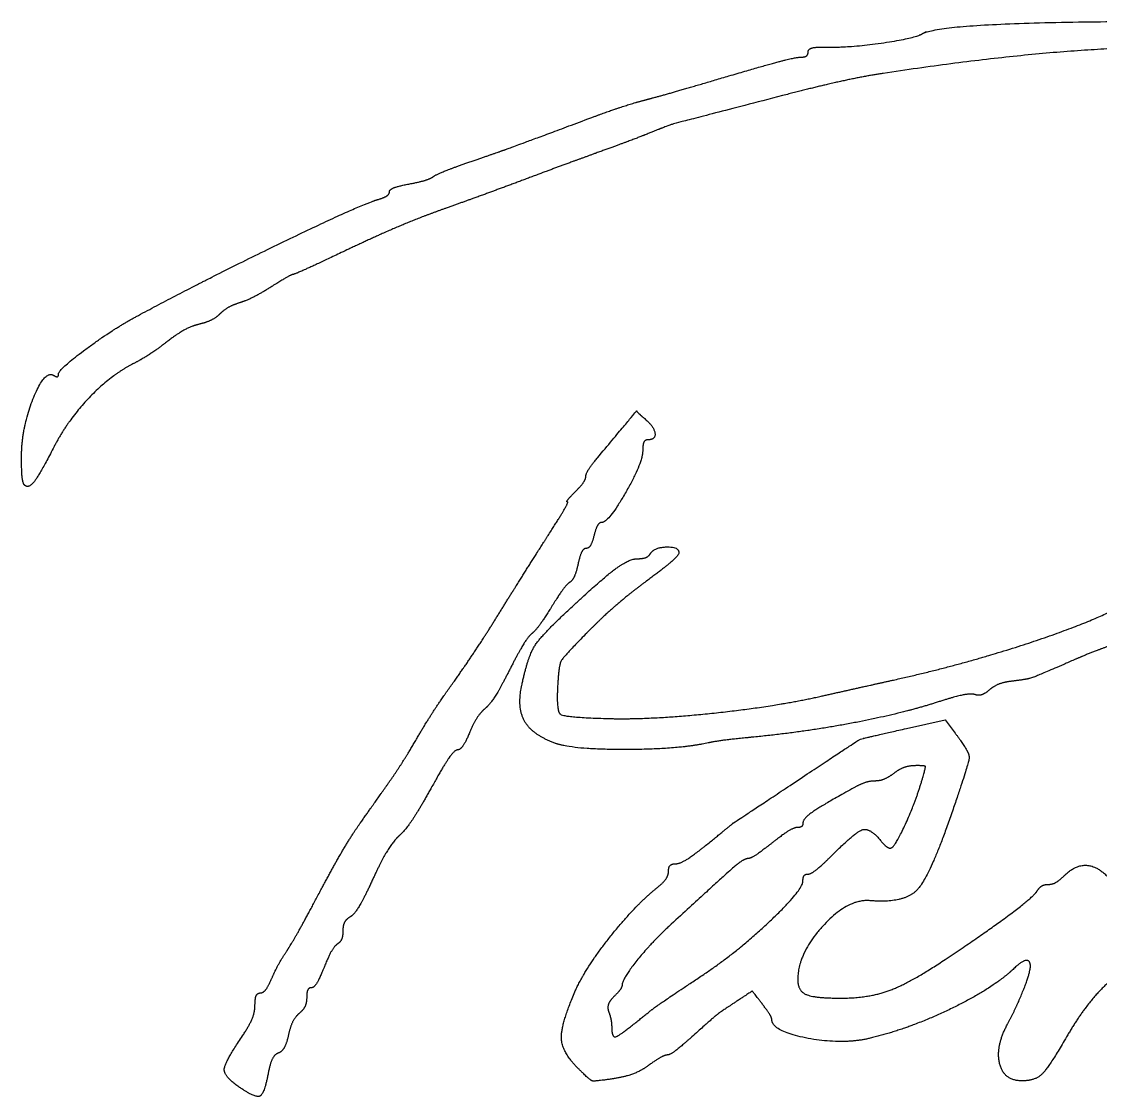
# Model space of a CAD drawing. Extents: x -3.3 to 34, y 0 to 56.8.
# Drawn here: x 24.672 to 25.172, y 7.819 to 8.318 of the extents above; entities that cross this region are included whole.
import ezdxf

# ---------------------------------------------------------------- set-up
doc = ezdxf.new("R2010")
doc.units = 0
doc.layers.add('SH_Major_Grid_Line', color=7, linetype='Continuous')

msp = doc.modelspace()

# ---------------------------------------------------------------- linework, layer by layer
at = {"layer": 'SH_Major_Grid_Line'}
msp.add_lwpolyline([(25.08238, 7.99012), (25.10038, 7.99417), (25.10505, 7.98799)], dxfattribs=at)
for points in [[(25.08978, 8.31268), (25.09657, 8.31688), (25.21358, 8.31917), (25.24798, 8.31578)], [(25.04578, 8.30648), (25.05536, 8.3062), (25.08635, 8.31056), (25.08978, 8.31268)], [(25.03303, 8.30176), (25.03509, 8.30176), (25.03678, 8.30288), (25.03678, 8.30426)], [(25.03678, 8.30426), (25.03678, 8.30563), (25.04083, 8.30663), (25.04578, 8.30648)], [(25.32046, 8.28505), (25.26992, 8.30404), (25.16194, 8.30803), (25.07158, 8.29425)], [(25.00003, 8.2931), (25.01612, 8.29786), (25.03097, 8.30176), (25.03303, 8.30176)], [(24.96118, 8.28196), (24.96646, 8.28332), (24.98394, 8.28834), (25.00003, 8.2931)], [(25.07158, 8.29425), (25.06234, 8.29284), (25.04236, 8.28847), (25.02718, 8.28455)], [(25.02718, 8.28455), (24.97618, 8.27135), (24.9719, 8.27013), (24.96118, 8.26577)], [(24.93718, 8.27412), (24.9451, 8.27707), (24.9559, 8.2806), (24.96118, 8.28196)], [(24.88078, 8.25354), (24.89549, 8.25862), (24.90195, 8.26098), (24.93718, 8.27412)], [(24.96118, 8.26577), (24.95854, 8.26469), (24.94828, 8.26087), (24.93838, 8.25728)], [(24.93838, 8.25728), (24.92848, 8.25369), (24.91336, 8.24811), (24.90478, 8.24487)], [(24.86278, 8.24637), (24.8641, 8.24735), (24.8722, 8.25057), (24.88078, 8.25354)], [(24.84238, 8.23925), (24.84238, 8.24034), (24.84643, 8.24198), (24.85138, 8.24291)], [(24.85138, 8.24291), (24.85633, 8.24383), (24.86146, 8.24539), (24.86278, 8.24637)], [(24.90478, 8.24487), (24.8962, 8.24164), (24.88, 8.23573), (24.86878, 8.23174)], [(24.83698, 8.2357), (24.83995, 8.23657), (24.84238, 8.23817), (24.84238, 8.23925)], [(24.72478, 8.18136), (24.75501, 8.19761), (24.8286, 8.23325), (24.83698, 8.2357)], [(24.86878, 8.23174), (24.85756, 8.22776), (24.83721, 8.2192), (24.82355, 8.21273)], [(24.82355, 8.21273), (24.8099, 8.20626), (24.79827, 8.20096), (24.79771, 8.20096)], [(24.79771, 8.20096), (24.79714, 8.20096), (24.79266, 8.19842), (24.78773, 8.19531)], [(24.78773, 8.19531), (24.78281, 8.1922), (24.77613, 8.18882), (24.77289, 8.18779)], [(24.77289, 8.18779), (24.76965, 8.18676), (24.76553, 8.18445), (24.76372, 8.18264)], [(24.76372, 8.18264), (24.76192, 8.18084), (24.75755, 8.17866), (24.75401, 8.1778)], [(24.68878, 8.15474), (24.68878, 8.15688), (24.71418, 8.17566), (24.72478, 8.18136)], [(24.75401, 8.1778), (24.75047, 8.17695), (24.7438, 8.17331), (24.73918, 8.16973)], [(24.73918, 8.16973), (24.73456, 8.16615), (24.72741, 8.16149), (24.72329, 8.15939)], [(24.72329, 8.15939), (24.71288, 8.15406), (24.69298, 8.1332), (24.68675, 8.12108)], [(24.67161, 8.11687), (24.67171, 8.13006), (24.68234, 8.15665), (24.68649, 8.15409)], [(24.68649, 8.15409), (24.68775, 8.15331), (24.68878, 8.15361), (24.68878, 8.15474)], [(24.93898, 8.1158), (24.95752, 8.13795), (24.95683, 8.13737), (24.96091, 8.13398)], [(24.96091, 8.13398), (24.9652, 8.13043), (24.96613, 8.12416), (24.96238, 8.12416)], [(24.96238, 8.12416), (24.96106, 8.12416), (24.95998, 8.12187), (24.95998, 8.11907)], [(24.68675, 8.12108), (24.68013, 8.10819), (24.67483, 8.10131), (24.67297, 8.10316)], [(24.95998, 8.11907), (24.95998, 8.11352), (24.94405, 8.08576), (24.94087, 8.08576)], [(24.67297, 8.10316), (24.67217, 8.10397), (24.67156, 8.11013), (24.67161, 8.11687)], [(24.93358, 8.10715), (24.93358, 8.10836), (24.93601, 8.11225), (24.93898, 8.1158)], [(24.92878, 8.10016), (24.93142, 8.1028), (24.93358, 8.10595), (24.93358, 8.10715)], [(24.92503, 8.09536), (24.92445, 8.09536), (24.92614, 8.09752), (24.92878, 8.10016)], [(24.91603, 8.07969), (24.92156, 8.08831), (24.92561, 8.09536), (24.92503, 8.09536)], [(24.94087, 8.08576), (24.93979, 8.08576), (24.93822, 8.08306), (24.93739, 8.07976)], [(24.89398, 8.04468), (24.90058, 8.05532), (24.9105, 8.07108), (24.91603, 8.07969)], [(24.93739, 8.07976), (24.93657, 8.07646), (24.93492, 8.07376), (24.93373, 8.07376)], [(24.93373, 8.07376), (24.93254, 8.07376), (24.93085, 8.07053), (24.92999, 8.06659)], [(24.96358, 8.07136), (24.96538, 8.07427), (24.97678, 8.07459), (24.97678, 8.07173)], [(24.92518, 8.0448), (24.94085, 8.05942), (24.95365, 8.06896), (24.95758, 8.06896)], [(24.95758, 8.06896), (24.96007, 8.06896), (24.96276, 8.07004), (24.96358, 8.07136)], [(24.97678, 8.07173), (24.97678, 8.07061), (24.97003, 8.06471), (24.96178, 8.0586)], [(24.92999, 8.06659), (24.92912, 8.06264), (24.92737, 8.05877), (24.9261, 8.05798)], [(24.9261, 8.05798), (24.92483, 8.0572), (24.92101, 8.05206), (24.91762, 8.04656)], [(24.96178, 8.0586), (24.95353, 8.0525), (24.94103, 8.04164), (24.93399, 8.03447)], [(25.07638, 8.01263), (25.11331, 8.02082), (25.17959, 8.04371), (25.18817, 8.05124)], [(24.87223, 8.01175), (24.87759, 8.01922), (24.88738, 8.03404), (24.89398, 8.04468)], [(24.90384, 8.01016), (24.90659, 8.02321), (24.91275, 8.0332), (24.92518, 8.0448)], [(24.91762, 8.04656), (24.91423, 8.04106), (24.9101, 8.03547), (24.90844, 8.03413)], [(24.90844, 8.03413), (24.90678, 8.03279), (24.90213, 8.02517), (24.8981, 8.01719)], [(24.93399, 8.03447), (24.92326, 8.02353), (24.9211, 8.01986), (24.92058, 8.01162)], [(25.17598, 8.02823), (25.17136, 8.02656), (25.16432, 8.02377), (25.16034, 8.02203)], [(25.16034, 8.02203), (25.14329, 8.01457), (25.13839, 8.01288), (25.13176, 8.01214)], [(24.8981, 8.01719), (24.89407, 8.0092), (24.889, 8.0012), (24.88684, 7.99941)], [(25.04278, 8.00513), (25.0507, 8.00691), (25.06582, 8.01028), (25.07638, 8.01263)], [(25.13176, 8.01214), (25.12791, 8.0117), (25.12305, 8.00987), (25.12096, 8.00807)], [(24.8555, 7.98616), (24.85934, 7.99276), (24.86687, 8.00427), (24.87223, 8.01175)], [(24.91918, 7.98332), (24.90874, 7.98723), (24.90163, 7.99966), (24.90384, 8.01016)], [(24.92058, 8.01162), (24.91972, 7.99817), (24.92376, 7.9953), (24.94438, 7.99475)], [(25.12096, 8.00807), (25.11888, 8.00626), (25.11582, 8.00528), (25.11417, 8.00588)], [(24.94438, 7.99475), (24.96364, 7.99422), (25.02146, 8.00032), (25.04278, 8.00513)], [(25.09617, 8.00215), (25.07971, 7.99687), (25.03462, 7.98838), (25.01082, 7.98608)], [(25.11417, 8.00588), (25.11251, 8.00648), (25.10441, 8.0048), (25.09617, 8.00215)], [(24.88684, 7.99941), (24.88467, 7.99761), (24.8814, 7.99254), (24.87956, 7.98815)], [(24.87956, 7.98815), (24.87773, 7.98375), (24.87517, 7.98016), (24.87387, 7.98016)], [(25.02838, 7.9637), (25.06004, 7.98473), (25.06143, 7.98541), (25.08238, 7.99012)], [(25.10505, 7.98799), (25.11167, 7.97924), (25.1115, 7.97436), (25.10377, 7.9518)], [(24.84245, 7.96552), (24.8458, 7.97027), (24.85167, 7.97956), (24.8555, 7.98616)], [(24.99042, 7.98346), (24.9767, 7.98041), (24.92721, 7.98032), (24.91918, 7.98332)], [(25.01082, 7.98608), (25.00249, 7.98528), (24.99331, 7.9841), (24.99042, 7.98346)], [(24.87387, 7.98016), (24.87258, 7.98016), (24.86715, 7.97226), (24.86182, 7.9626)], [(25.08641, 7.97288), (25.08353, 7.97284), (25.07908, 7.97122), (25.07652, 7.96928)], [(25.08971, 7.96636), (25.09141, 7.97214), (25.091, 7.97295), (25.08641, 7.97288)], [(25.07652, 7.96928), (25.07396, 7.96734), (25.07003, 7.96576), (25.0678, 7.96576)], [(24.82892, 7.94632), (24.83302, 7.95212), (24.83911, 7.96076), (24.84245, 7.96552)], [(24.86182, 7.9626), (24.85649, 7.95294), (24.84981, 7.94295), (24.84697, 7.9404)], [(24.98915, 7.93577), (25.00287, 7.94685), (25.00091, 7.94546), (25.02838, 7.9637)], [(25.05805, 7.96263), (25.04364, 7.95468), (25.03438, 7.9483), (25.03438, 7.94632)], [(25.0678, 7.96576), (25.06556, 7.96576), (25.06118, 7.96435), (25.05805, 7.96263)], [(25.07502, 7.93456), (25.07682, 7.93456), (25.08659, 7.9557), (25.08971, 7.96636)], [(25.10377, 7.9518), (25.09353, 7.92191), (25.08154, 7.90884), (25.06558, 7.9102)], [(24.81003, 7.91416), (24.81632, 7.92604), (24.82482, 7.94051), (24.82892, 7.94632)], [(25.03173, 7.94416), (25.03027, 7.94416), (25.02498, 7.94092), (25.01998, 7.93696)], [(25.03438, 7.94632), (25.03438, 7.94513), (25.03319, 7.94416), (25.03173, 7.94416)], [(25.04878, 7.93216), (25.05891, 7.94229), (25.06545, 7.9441), (25.07038, 7.93816)], [(24.84697, 7.9404), (24.84413, 7.93785), (24.8386, 7.92874), (24.83467, 7.92016)], [(25.01998, 7.93696), (25.01498, 7.933), (25.00996, 7.92975), (25.00883, 7.92974)], [(25.07038, 7.93816), (25.07202, 7.93618), (25.07411, 7.93456), (25.07502, 7.93456)], [(24.97535, 7.92736), (24.97721, 7.92736), (24.98342, 7.93115), (24.98915, 7.93577)], [(25.03678, 7.92256), (25.0381, 7.92256), (25.0435, 7.92688), (25.04878, 7.93216)], [(24.97198, 7.92393), (24.97198, 7.92582), (24.9735, 7.92736), (24.97535, 7.92736)], [(25.00883, 7.92974), (25.00694, 7.92973), (24.99846, 7.92248), (24.97318, 7.89923)], [(24.96655, 7.91613), (24.96954, 7.91854), (24.97198, 7.92205), (24.97198, 7.92393)], [(25.03438, 7.91943), (25.03438, 7.92115), (25.03546, 7.92256), (25.03678, 7.92256)], [(25.15554, 7.92166), (25.16051, 7.92663), (25.17049, 7.92667), (25.17542, 7.92175)], [(24.83467, 7.92016), (24.83074, 7.91158), (24.826, 7.90369), (24.82415, 7.90264)], [(24.98832, 7.87598), (25.00389, 7.88638), (25.03438, 7.91514), (25.03438, 7.91943)], [(25.1431, 7.91469), (25.14415, 7.91638), (25.14651, 7.91776), (25.14833, 7.91776)], [(25.14833, 7.91776), (25.15015, 7.91776), (25.15339, 7.91951), (25.15554, 7.92166)], [(24.79457, 7.88656), (24.79679, 7.88986), (24.80375, 7.90228), (24.81003, 7.91416)], [(24.92849, 7.86788), (24.93298, 7.87835), (24.9562, 7.90779), (24.96655, 7.91613)], [(25.10038, 7.88288), (25.11897, 7.89525), (25.14137, 7.91193), (25.1431, 7.91469)], [(25.06558, 7.9102), (25.05518, 7.91108), (25.03198, 7.8857), (25.03198, 7.87345)], [(24.82415, 7.90264), (24.8223, 7.90158), (24.82078, 7.89868), (24.82078, 7.89618)], [(24.97318, 7.89923), (24.96406, 7.89085), (24.95038, 7.87379), (24.95038, 7.87081)], [(24.82078, 7.89618), (24.82078, 7.89368), (24.81965, 7.89095), (24.81828, 7.8901)], [(25.20202, 7.89183), (25.18227, 7.87839), (25.16509, 7.86135), (25.15676, 7.84696)], [(24.81828, 7.8901), (24.8169, 7.88925), (24.81409, 7.88432), (24.81202, 7.87915)], [(24.78771, 7.87396), (24.78927, 7.87759), (24.79236, 7.88326), (24.79457, 7.88656)], [(25.05193, 7.86496), (25.06497, 7.86496), (25.08406, 7.87202), (25.10038, 7.88288)], [(25.13998, 7.87965), (25.13998, 7.88271), (25.13602, 7.88223), (25.13235, 7.87872)], [(24.81202, 7.87915), (24.80995, 7.87399), (24.8073, 7.86976), (24.80612, 7.86976)], [(25.13235, 7.87872), (25.12279, 7.86957), (25.08404, 7.85078), (25.06558, 7.84635)], [(25.1294, 7.85296), (25.13353, 7.86063), (25.13998, 7.87691), (25.13998, 7.87965)], [(24.78243, 7.86736), (24.78378, 7.86736), (24.78616, 7.87033), (24.78771, 7.87396)], [(24.9568, 7.85365), (24.96432, 7.85974), (24.96958, 7.86347), (24.98832, 7.87598)], [(25.03198, 7.87345), (25.03198, 7.86829), (25.0398, 7.86496), (25.05193, 7.86496)], [(24.77998, 7.86169), (24.77998, 7.86481), (24.78108, 7.86736), (24.78243, 7.86736)], [(24.80612, 7.86976), (24.80494, 7.86976), (24.80398, 7.86773), (24.80398, 7.86525)], [(24.93015, 7.83217), (24.92254, 7.83978), (24.92195, 7.85261), (24.92849, 7.86788)], [(24.95038, 7.87081), (24.95038, 7.87004), (24.9487, 7.86773), (24.94664, 7.86568)], [(25.01538, 7.8624), (25.01092, 7.86821), (25.01085, 7.86822), (25.0041, 7.86379)], [(24.80398, 7.86525), (24.80398, 7.86277), (24.80243, 7.85946), (24.80053, 7.85789)], [(24.94664, 7.86568), (24.94459, 7.86362), (24.94351, 7.86037), (24.94424, 7.85845)], [(25.0041, 7.86379), (24.99586, 7.8584), (24.99332, 7.85638), (24.98211, 7.84636)], [(25.01993, 7.85502), (25.0199, 7.85587), (25.01785, 7.85919), (25.01538, 7.8624)], [(24.77417, 7.84747), (24.77737, 7.85217), (24.77998, 7.85858), (24.77998, 7.86169)], [(24.80053, 7.85789), (24.79864, 7.85631), (24.79638, 7.85179), (24.79551, 7.84783)], [(24.94424, 7.85845), (24.94498, 7.85653), (24.94558, 7.85343), (24.94558, 7.85156)], [(24.94558, 7.85156), (24.94558, 7.8467), (24.949, 7.84734), (24.9568, 7.85365)], [(25.06558, 7.84635), (25.05271, 7.84325), (25.02012, 7.84944), (25.01993, 7.85502)], [(25.13612, 7.82656), (25.12773, 7.82656), (25.12371, 7.84236), (25.1294, 7.85296)], [(24.77249, 7.82376), (24.76547, 7.82861), (24.76595, 7.83535), (24.77417, 7.84747)], [(24.79551, 7.84783), (24.79464, 7.84387), (24.79252, 7.84009), (24.79079, 7.83943)], [(25.15676, 7.84696), (25.1486, 7.83285), (25.14223, 7.82656), (25.13612, 7.82656)], [(24.98211, 7.84636), (24.97731, 7.84207), (24.97248, 7.83856), (24.97138, 7.83856)], [(24.79079, 7.83943), (24.78906, 7.83877), (24.78698, 7.83462), (24.78615, 7.83022)], [(24.97138, 7.83856), (24.97028, 7.83856), (24.96646, 7.83643), (24.96288, 7.83383)], [(24.94635, 7.82755), (24.93765, 7.8262), (24.9355, 7.82682), (24.93015, 7.83217)], [(24.96288, 7.83383), (24.95931, 7.83123), (24.95187, 7.8284), (24.94635, 7.82755)], [(24.78615, 7.83022), (24.78432, 7.82047), (24.78013, 7.81848), (24.77249, 7.82376)]]:
    msp.add_open_spline(points, degree=2, dxfattribs=at)

doc.saveas('drawing.dxf')
